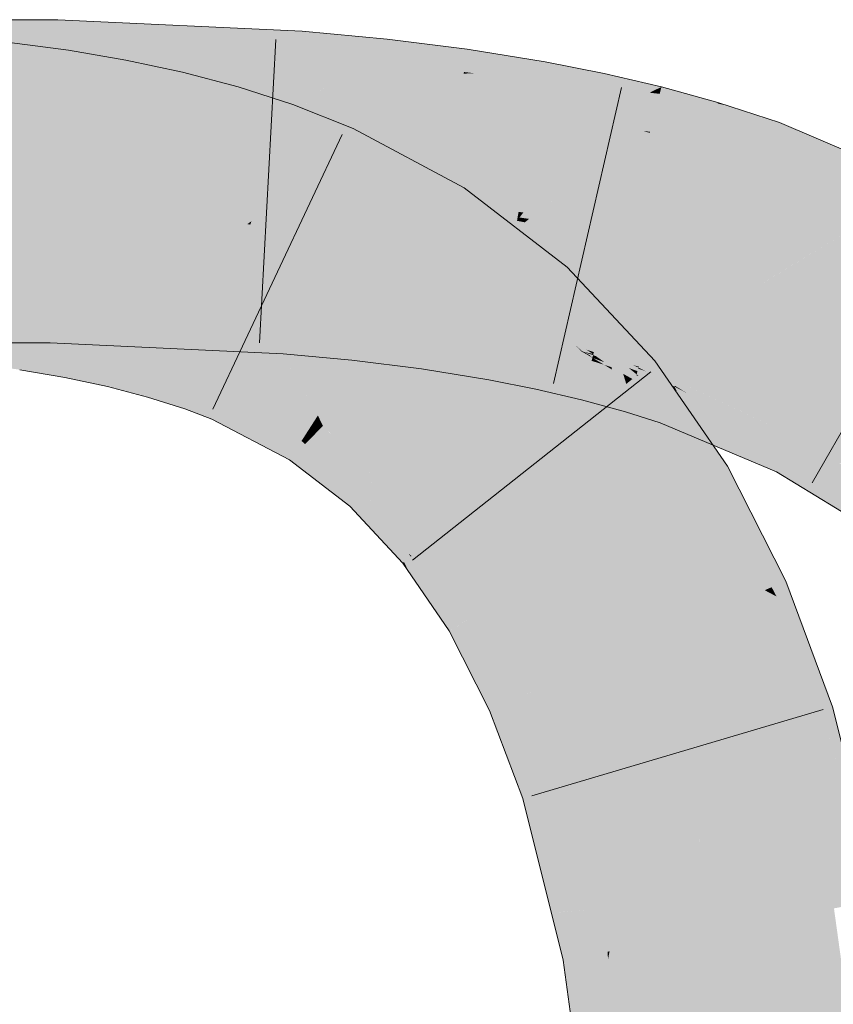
# Model space of a CAD drawing. Extents: x -620 to 300, y 62 to 1107.
# Tile 262 of 290: x 193.204 to 193.833, y 921.013 to 921.775. Entities that reach past the tile are written whole.
import ezdxf

# ---------------------------------------------------------------- set-up
doc = ezdxf.new("R2010")
doc.units = 0
doc.layers.get('0').update_dxf_attribs({"lineweight": 35})
doc.layers.add('E_Leerrohr 25-A06G9GDD8I', color=7, linetype='Continuous', lineweight=9, true_color=0xff8000)
doc.layers.add('E_Leerrohr 25-Shading', color=7, linetype='Continuous', lineweight=9, true_color=0xff8000)

# ---------------------------------------------------------------- blocks, each defined once
blk = doc.blocks.new('Shading-A06G9G198I', base_point=(260.31564, 751.15619))
at = {"layer": 'E_Leerrohr 25-Shading', "color": 43, "true_color": 0xd7ab7f}
for points in [[(193.19461, 921.77454), (193.10623, 921.73798), (193.23219, 921.73956), (193.20547, 921.73792)], [(193.19461, 921.77454), (193.23219, 921.73956), (193.233, 921.77448)], [(193.42197, 921.76575), (193.233, 921.77448), (193.25824, 921.7417), (193.23225, 921.74207)], [(193.42053, 921.74097), (193.42197, 921.76575), (193.3557, 921.74048), (193.25824, 921.7417)], [(193.42197, 921.76575), (193.42053, 921.74097), (193.48769, 921.75964), (193.44418, 921.74011)], [(193.48769, 921.75964), (193.44418, 921.74011), (193.48538, 921.73865)], [(193.54716, 921.73413), (193.54971, 921.75183), (193.48538, 921.73865), (193.48769, 921.75964)], [(193.23575, 921.71472), (193.24127, 921.75092), (193.19153, 921.7207), (193.19559, 921.75708)], [(193.2787, 921.7074), (193.28561, 921.74335), (193.23575, 921.71472), (193.24127, 921.75092)], [(193.55632, 921.73303), (193.54971, 921.75183), (193.54716, 921.73413)], [(193.55632, 921.73303), (193.60858, 921.7337), (193.54971, 921.75183), (193.61008, 921.74207)], [(193.23225, 921.74207), (193.23219, 921.73956), (193.25824, 921.7417), (193.24419, 921.73969)], [(193.32092, 921.69836), (193.32939, 921.73395), (193.2787, 921.7074), (193.28561, 921.74335)], [(193.65559, 921.73254), (193.6557, 921.73303), (193.60858, 921.7337), (193.61008, 921.74207)], [(193.20547, 921.73792), (193.23215, 921.73792), (193.23219, 921.73956)], [(193.24419, 921.73969), (193.23215, 921.73792), (193.42053, 921.74097), (193.24414, 921.73737)], [(193.23219, 921.73956), (193.23215, 921.73792), (193.24419, 921.73969)], [(193.24414, 921.73737), (193.41985, 921.72919), (193.42053, 921.74097)], [(193.25824, 921.7417), (193.24419, 921.73969), (193.3557, 921.74048)], [(193.24419, 921.73969), (193.42053, 921.74097), (193.42053, 921.74097)], [(193.42053, 921.74097), (193.41985, 921.72919), (193.44418, 921.74011)], [(193.44418, 921.74011), (193.41985, 921.72919), (193.48444, 921.72998), (193.4447, 921.72687)], [(193.44418, 921.74011), (193.48444, 921.72998), (193.48538, 921.73865)], [(193.48444, 921.72998), (193.547, 921.73297), (193.48538, 921.73865), (193.54716, 921.73413)], [(193.36227, 921.68744), (193.37253, 921.7226), (193.32092, 921.69836), (193.32939, 921.73395)], [(193.45166, 921.72742), (193.4447, 921.72687), (193.48428, 921.72864), (193.48369, 921.72321)], [(193.48444, 921.72998), (193.45166, 921.72742), (193.48428, 921.72864)], [(193.48428, 921.72864), (193.48369, 921.72321), (193.54639, 921.7287), (193.54451, 921.71558)], [(193.48444, 921.72998), (193.48428, 921.72864), (193.547, 921.73297), (193.54639, 921.7287)], [(193.54639, 921.7287), (193.54451, 921.71558), (193.60728, 921.72632), (193.60368, 921.70605)], [(193.55933, 921.73309), (193.547, 921.73297), (193.60728, 921.72632), (193.54639, 921.7287)], [(193.547, 921.73297), (193.55632, 921.73303), (193.54716, 921.73413)], [(193.60858, 921.7337), (193.55933, 921.73309), (193.60793, 921.72998)], [(193.55933, 921.73309), (193.60728, 921.72632), (193.60793, 921.72998)], [(193.60793, 921.72998), (193.60728, 921.72632), (193.65398, 921.7251), (193.65346, 921.72266)], [(193.65559, 921.73254), (193.60858, 921.7337), (193.65398, 921.7251), (193.60793, 921.72998)], [(193.7, 921.7226), (193.6557, 921.73303), (193.69316, 921.7193), (193.65398, 921.7251)], [(193.40265, 921.67444), (193.41492, 921.70898), (193.36227, 921.68744), (193.37253, 921.7226)], [(193.60728, 921.72632), (193.60368, 921.70605), (193.65346, 921.72266), (193.64795, 921.69727)], [(193.65346, 921.72266), (193.64795, 921.69727), (193.69083, 921.71814)], [(193.65398, 921.7251), (193.65346, 921.72266), (193.69316, 921.7193), (193.69083, 921.71814)], [(193.69862, 921.71722), (193.69893, 921.71844), (193.69083, 921.71814), (193.69316, 921.7193)], [(193.69893, 921.71844), (193.7, 921.7226), (193.69316, 921.7193)], [(193.74304, 921.70984), (193.7, 921.7226), (193.69893, 921.71844)], [(193.74304, 921.70984), (193.74329, 921.70984), (193.7, 921.7226), (193.74353, 921.71063)], [(193.69083, 921.71814), (193.64795, 921.69727), (193.69118, 921.68799), (193.68597, 921.68829)], [(193.69083, 921.71814), (193.69118, 921.68799), (193.69862, 921.71722)], [(193.69118, 921.68799), (193.7355, 921.68372), (193.69862, 921.71722), (193.74329, 921.70984)], [(193.69862, 921.71722), (193.74304, 921.70984), (193.69893, 921.71844)], [(193.4456, 921.65741), (193.46161, 921.69037), (193.40265, 921.67444), (193.41492, 921.70898)], [(193.7355, 921.68372), (193.75166, 921.70795), (193.74329, 921.70984)], [(193.7355, 921.68372), (193.7841, 921.67664), (193.75166, 921.70795), (193.79138, 921.69495)], [(193.75166, 921.70795), (193.74353, 921.71063), (193.74329, 921.70984)], [(193.53621, 921.62726), (193.54729, 921.64447), (193.44582, 921.65784), (193.46161, 921.69037)], [(193.89778, 921.64935), (193.79138, 921.69495), (193.7841, 921.67664)], [(193.68597, 921.68829), (193.69096, 921.68713), (193.69118, 921.68799)], [(193.69096, 921.68713), (193.73306, 921.67554), (193.69118, 921.68799), (193.7355, 921.68372)], [(193.73306, 921.67554), (193.77785, 921.66095), (193.7355, 921.68372), (193.7841, 921.67664)], [(193.77785, 921.66095), (193.89778, 921.64935), (193.7841, 921.67664)], [(193.89778, 921.64935), (193.77785, 921.66095), (193.88797, 921.61816), (193.86494, 921.62366)], [(193.4456, 921.65741), (193.5275, 921.61365), (193.44582, 921.65784), (193.53621, 921.62726)], [(193.62354, 921.57916), (193.62711, 921.58307), (193.53621, 921.62726), (193.54729, 921.64447)], [(193.5275, 921.61365), (193.60249, 921.55597), (193.53621, 921.62726), (193.62354, 921.57916)], [(193.65388, 921.55444), (193.62711, 921.58307), (193.62354, 921.57916)], [(193.60249, 921.55597), (193.65388, 921.55444), (193.62354, 921.57916)], [(193.19461, 921.5246), (193.22722, 921.5246), (193.10623, 921.56122), (193.22806, 921.56116)], [(193.22806, 921.56116), (193.22722, 921.5246), (193.40714, 921.55115), (193.38826, 921.51709)], [(193.4095, 921.55096), (193.40959, 921.55273), (193.22806, 921.56116)], [(193.40959, 921.55273), (193.4095, 921.55096), (193.44032, 921.5498), (193.43826, 921.54767)], [(193.66705, 921.51141), (193.65388, 921.55444), (193.61444, 921.54321), (193.60249, 921.55597)], [(193.69495, 921.51056), (193.65388, 921.55444), (193.685, 921.50256), (193.66705, 921.51141)], [(193.20906, 921.53998), (193.17188, 921.54498), (193.20891, 921.53894), (193.17216, 921.54449)], [(193.17216, 921.54449), (193.174, 921.54126), (193.20891, 921.53894), (193.2084, 921.53564)], [(193.38826, 921.51709), (193.40747, 921.51617), (193.40714, 921.55115), (193.4095, 921.55096)], [(193.4095, 921.55096), (193.40747, 921.51617), (193.43826, 921.54767)], [(193.43826, 921.54767), (193.40747, 921.51617), (193.46399, 921.54346), (193.46045, 921.51111)], [(193.44032, 921.5498), (193.43826, 921.54767), (193.45558, 921.54572)], [(193.43826, 921.54767), (193.46399, 921.54346), (193.45558, 921.54572)], [(193.44032, 921.5498), (193.44223, 921.54926), (193.46445, 921.54749), (193.46439, 921.54694)], [(193.44223, 921.54926), (193.46399, 921.54346), (193.46439, 921.54694)], [(193.46399, 921.54346), (193.51755, 921.5274), (193.46439, 921.54694), (193.51924, 921.53918)], [(193.51924, 921.53918), (193.51944, 921.54059), (193.46439, 921.54694), (193.46445, 921.54749)], [(193.174, 921.54126), (193.19461, 921.505), (193.2084, 921.53564), (193.20354, 921.50378)], [(193.2084, 921.53564), (193.24431, 921.5282), (193.20891, 921.53894), (193.24503, 921.53192)], [(193.24503, 921.53192), (193.24538, 921.53375), (193.20891, 921.53894), (193.20906, 921.53998)], [(193.46045, 921.51111), (193.51425, 921.50439), (193.46399, 921.54346), (193.51755, 921.5274)], [(193.51755, 921.5274), (193.56892, 921.51007), (193.51924, 921.53918), (193.57234, 921.5293)], [(193.51924, 921.53918), (193.57234, 921.5293), (193.51939, 921.54028), (193.57262, 921.53088)], [(193.57262, 921.53088), (193.57281, 921.53198), (193.51939, 921.54028), (193.51944, 921.54059)], [(193.66705, 921.51141), (193.61444, 921.54321), (193.63026, 921.52948)], [(193.63026, 921.52948), (193.61444, 921.54321), (193.62471, 921.53223), (193.62451, 921.53241)], [(193.20354, 921.50378), (193.23848, 921.4978), (193.2084, 921.53564), (193.24431, 921.5282)], [(193.24431, 921.5282), (193.27835, 921.51941), (193.24503, 921.53192), (193.27933, 921.5235)], [(193.24503, 921.53192), (193.27933, 921.5235), (193.24533, 921.53351), (193.27982, 921.52557)], [(193.27982, 921.52557), (193.28, 921.52637), (193.24533, 921.53351), (193.24538, 921.53375)], [(193.56892, 921.51007), (193.60454, 921.4967), (193.57234, 921.5293), (193.60971, 921.52063)], [(193.57234, 921.5293), (193.60971, 921.52063), (193.57262, 921.53088), (193.61014, 921.52258)], [(193.61014, 921.52258), (193.61055, 921.52448), (193.57262, 921.53088), (193.57281, 921.53198)], [(193.63976, 921.5191), (193.62451, 921.53241), (193.63422, 921.52203)], [(193.62471, 921.53223), (193.63258, 921.52533), (193.63026, 921.52948), (193.63864, 921.52228)], [(193.63026, 921.52948), (193.63864, 921.52228), (193.66705, 921.51141), (193.66838, 921.50708)], [(193.23848, 921.4978), (193.27153, 921.49078), (193.24431, 921.5282), (193.27835, 921.51941)], [(193.27846, 921.5199), (193.31049, 921.50995), (193.27933, 921.5235), (193.31155, 921.51361)], [(193.27933, 921.5235), (193.31155, 921.51361), (193.27982, 921.52557), (193.31229, 921.51611)], [(193.31229, 921.51611), (193.31276, 921.51776), (193.27982, 921.52557), (193.28, 921.52637)], [(193.51425, 921.50439), (193.56642, 921.49591), (193.51755, 921.5274), (193.56892, 921.51007)], [(193.60971, 921.52063), (193.64598, 921.51068), (193.61014, 921.52258), (193.64656, 921.51294)], [(193.61049, 921.52417), (193.61014, 921.52258), (193.62961, 921.51941)], [(193.62961, 921.51941), (193.61014, 921.52258), (193.64709, 921.51501), (193.64656, 921.51294)], [(193.61055, 921.52448), (193.61049, 921.52417), (193.63797, 921.51801), (193.62961, 921.51941)], [(193.63864, 921.52228), (193.63258, 921.52533), (193.64645, 921.5155), (193.63976, 921.5191)], [(193.63422, 921.52203), (193.63824, 921.51843), (193.63976, 921.5191), (193.64438, 921.51501)], [(193.64014, 921.51678), (193.63422, 921.52203), (193.63795, 921.51801)], [(193.66838, 921.50708), (193.63864, 921.52228), (193.66957, 921.50317), (193.64645, 921.5155)], [(193.27153, 921.49078), (193.30251, 921.4826), (193.27835, 921.51941), (193.31027, 921.50922)], [(193.27835, 921.51941), (193.31027, 921.50922), (193.27846, 921.5199), (193.31049, 921.50995)], [(193.31049, 921.50995), (193.34018, 921.49866), (193.31155, 921.51361), (193.34149, 921.50232)], [(193.31155, 921.51361), (193.34149, 921.50232), (193.31229, 921.51611), (193.34251, 921.50519)], [(193.31229, 921.51611), (193.34251, 921.50519), (193.31267, 921.51746), (193.34314, 921.50696)], [(193.34314, 921.50696), (193.34348, 921.50787), (193.31267, 921.51746), (193.31276, 921.51776)], [(193.60454, 921.4967), (193.63882, 921.48254), (193.60971, 921.52063), (193.64598, 921.51068)], [(193.63797, 921.51801), (193.62961, 921.51941), (193.64709, 921.51508), (193.64709, 921.51501)], [(193.6691, 921.48981), (193.6698, 921.49036), (193.63795, 921.51801), (193.64014, 921.51678)], [(193.63795, 921.51801), (193.66637, 921.48761), (193.6691, 921.48981)], [(193.64709, 921.51508), (193.64729, 921.51587), (193.63797, 921.51801)], [(193.64438, 921.51501), (193.63824, 921.51843), (193.64682, 921.51288), (193.64014, 921.51678)], [(193.64645, 921.5155), (193.63976, 921.5191), (193.65172, 921.51093), (193.64438, 921.51501)], [(193.64014, 921.51678), (193.6698, 921.49036), (193.64682, 921.51288), (193.67123, 921.49152)], [(193.64438, 921.51501), (193.67123, 921.49152), (193.65172, 921.51093), (193.67276, 921.49274)], [(193.66957, 921.50317), (193.64645, 921.5155), (193.67036, 921.50055), (193.65172, 921.51093)], [(193.64656, 921.51294), (193.64767, 921.51263), (193.64709, 921.51508), (193.6474, 921.51495)], [(193.6474, 921.51495), (193.64729, 921.51587), (193.64709, 921.51508)], [(193.64729, 921.51587), (193.6823, 921.50537), (193.67767, 921.50745)], [(193.64731, 921.51581), (193.6823, 921.50537), (193.64729, 921.51587)], [(193.6474, 921.51495), (193.64767, 921.51483), (193.64731, 921.51581), (193.65718, 921.51202)], [(193.64731, 921.51581), (193.65718, 921.51202), (193.6823, 921.50537), (193.68207, 921.50458)], [(193.64925, 921.51428), (193.6474, 921.51495), (193.65469, 921.51044), (193.64767, 921.51263)], [(193.64767, 921.51483), (193.68149, 921.50262), (193.65718, 921.51202), (193.6815, 921.50269)], [(193.67479, 921.50507), (193.64925, 921.51428), (193.6767, 921.50348), (193.65469, 921.51044)], [(193.30251, 921.4826), (193.33122, 921.47339), (193.31027, 921.50922), (193.33983, 921.49762)], [(193.31027, 921.50922), (193.33983, 921.49762), (193.31049, 921.50995), (193.34018, 921.49866)], [(193.34251, 921.50519), (193.3665, 921.49481), (193.34314, 921.50696), (193.36749, 921.49683)], [(193.36749, 921.49683), (193.36829, 921.49847), (193.34314, 921.50696), (193.34348, 921.50787)], [(193.56642, 921.49591), (193.6028, 921.48871), (193.56892, 921.51007), (193.60454, 921.4967)], [(193.63882, 921.48254), (193.65196, 921.47656), (193.64598, 921.51068), (193.64798, 921.51001)], [(193.64598, 921.51068), (193.64798, 921.51001), (193.64656, 921.51294), (193.64767, 921.51263)], [(193.65469, 921.51044), (193.64767, 921.51263), (193.65596, 921.50952)], [(193.66127, 921.50574), (193.65596, 921.50952), (193.64771, 921.51233), (193.64767, 921.51263)], [(193.64771, 921.51233), (193.64798, 921.51001), (193.65567, 921.50757)], [(193.66127, 921.50574), (193.64771, 921.51233), (193.65567, 921.50757)], [(193.67207, 921.47107), (193.64798, 921.51001), (193.65196, 921.47656)], [(193.67207, 921.47107), (193.66187, 921.50378), (193.64798, 921.51001), (193.65565, 921.50757)], [(193.65172, 921.51093), (193.67276, 921.49274), (193.67036, 921.50055)], [(193.67671, 921.50348), (193.65469, 921.51044), (193.68076, 921.50018), (193.65596, 921.50952)], [(193.66187, 921.50378), (193.66127, 921.50574), (193.65565, 921.50757)], [(193.68076, 921.50018), (193.65596, 921.50952), (193.68054, 921.49945), (193.66127, 921.50574)], [(193.65718, 921.51202), (193.6815, 921.50269), (193.68207, 921.50458)], [(193.685, 921.50256), (193.66705, 921.51141), (193.68196, 921.50012), (193.66838, 921.50708)], [(193.68196, 921.50012), (193.66838, 921.50708), (193.67928, 921.49799), (193.66957, 921.50317)], [(193.6823, 921.50537), (193.68254, 921.5061), (193.67767, 921.50745)], [(193.6823, 921.50537), (193.71249, 921.4967), (193.68254, 921.5061)], [(193.71091, 921.4873), (193.69495, 921.51056), (193.685, 921.50256)], [(193.33983, 921.49762), (193.36273, 921.48706), (193.34018, 921.49866), (193.36328, 921.48816)], [(193.34018, 921.49866), (193.36328, 921.48816), (193.34149, 921.50232), (193.36501, 921.4917)], [(193.34149, 921.50232), (193.36501, 921.4917), (193.34251, 921.50519), (193.3665, 921.49481)], [(193.36749, 921.49683), (193.42885, 921.46002), (193.36816, 921.49823), (193.43045, 921.46252)], [(193.43045, 921.46252), (193.43199, 921.4649), (193.36816, 921.49823), (193.36829, 921.49847)], [(193.67587, 921.4953), (193.66127, 921.50574), (193.66187, 921.50378)], [(193.68054, 921.49945), (193.66127, 921.50574), (193.67871, 921.49329)], [(193.67871, 921.49329), (193.67587, 921.4953), (193.67207, 921.47107), (193.66187, 921.50378)], [(193.67928, 921.49799), (193.66957, 921.50317), (193.67752, 921.49658), (193.67036, 921.50055)], [(193.67036, 921.50055), (193.67276, 921.49274), (193.67752, 921.49658)], [(193.6767, 921.50348), (193.6813, 921.50201), (193.67479, 921.50507), (193.68149, 921.50262)], [(193.68076, 921.50018), (193.6813, 921.50201), (193.67671, 921.50348)], [(193.68813, 921.48633), (193.68243, 921.49872), (193.67871, 921.49329), (193.68054, 921.49945)], [(193.68196, 921.50012), (193.67928, 921.49799), (193.7166, 921.479), (193.72232, 921.4707)], [(193.68076, 921.50018), (193.68054, 921.49945), (193.68184, 921.49927)], [(193.68184, 921.49927), (193.68054, 921.49945), (193.68219, 921.49896)], [(193.68054, 921.49945), (193.68245, 921.49872), (193.68219, 921.49896)], [(193.6813, 921.50201), (193.68076, 921.50018), (193.69385, 921.4975), (193.68184, 921.49927)], [(193.69385, 921.4975), (193.6815, 921.50269), (193.6813, 921.50201)], [(193.69385, 921.4975), (193.68207, 921.50458), (193.6815, 921.50269)], [(193.69385, 921.4975), (193.68184, 921.49927), (193.70779, 921.49133), (193.68219, 921.49896)], [(193.7166, 921.479), (193.71091, 921.4873), (193.68196, 921.50012), (193.685, 921.50256)], [(193.6882, 921.50244), (193.6823, 921.50537), (193.68207, 921.50458)], [(193.69385, 921.4975), (193.70944, 921.49182), (193.68207, 921.50458), (193.6882, 921.50244)], [(193.68245, 921.49872), (193.70779, 921.49133), (193.68219, 921.49896)], [(193.6823, 921.50537), (193.68234, 921.50531), (193.71249, 921.4967), (193.71193, 921.49524)], [(193.68234, 921.50531), (193.71037, 921.49133), (193.71193, 921.49524)], [(193.70554, 921.47919), (193.68243, 921.49872), (193.70378, 921.47473), (193.68813, 921.48633)], [(193.70932, 921.48871), (193.68243, 921.49872), (193.70554, 921.47919)], [(193.68245, 921.49872), (193.70932, 921.48871), (193.70779, 921.49133), (193.70967, 921.48956)], [(193.33122, 921.47339), (193.35226, 921.46552), (193.33983, 921.49762), (193.36273, 921.48706)], [(193.36328, 921.48816), (193.42255, 921.4502), (193.36501, 921.4917), (193.42474, 921.45361)], [(193.36501, 921.4917), (193.42474, 921.45361), (193.3665, 921.49481), (193.42709, 921.45728)], [(193.3665, 921.49481), (193.42709, 921.45728), (193.36749, 921.49683), (193.42885, 921.46002)], [(193.6028, 921.48871), (193.63826, 921.48035), (193.60454, 921.4967), (193.63882, 921.48254)], [(193.68748, 921.47302), (193.67123, 921.49152), (193.6808, 921.47766), (193.6698, 921.49036)], [(193.69466, 921.46802), (193.67276, 921.49274), (193.68748, 921.47302), (193.67123, 921.49152)], [(193.69896, 921.46265), (193.68813, 921.48633), (193.67207, 921.47107), (193.67871, 921.49329)], [(193.67928, 921.49799), (193.67276, 921.49274), (193.72232, 921.4707), (193.75098, 921.42902)], [(193.75098, 921.42902), (193.67276, 921.49274), (193.69466, 921.46802)], [(193.69385, 921.4975), (193.70779, 921.49133), (193.70724, 921.49182)], [(193.7101, 921.49066), (193.71037, 921.49133), (193.69385, 921.4975), (193.70944, 921.49182)], [(193.70779, 921.49133), (193.7101, 921.49066), (193.70724, 921.49182)], [(193.70967, 921.48956), (193.7101, 921.49066), (193.70779, 921.49133)], [(193.71156, 921.48755), (193.7101, 921.49066), (193.70967, 921.48956)], [(193.71956, 921.48572), (193.71037, 921.49133), (193.7101, 921.49066)], [(193.71156, 921.48755), (193.74065, 921.47278), (193.7101, 921.49066), (193.71956, 921.48572)], [(193.71037, 921.49133), (193.7961, 921.43866), (193.71193, 921.49524), (193.80298, 921.45209)], [(193.71242, 921.49646), (193.71193, 921.49524), (193.74161, 921.48315), (193.76015, 921.47241)], [(193.71249, 921.4967), (193.71242, 921.49646), (193.73383, 921.48767), (193.74161, 921.48315)], [(193.35226, 921.46552), (193.4122, 921.43408), (193.36273, 921.48706), (193.42157, 921.44867)], [(193.36273, 921.48706), (193.42157, 921.44867), (193.36328, 921.48816), (193.42255, 921.4502)], [(193.6691, 921.48981), (193.66637, 921.48761), (193.67751, 921.47992)], [(193.67751, 921.47992), (193.66637, 921.48761), (193.71365, 921.43732), (193.72743, 921.41504)], [(193.72743, 921.41504), (193.66637, 921.48761), (193.6761, 921.47345)], [(193.6808, 921.47766), (193.6698, 921.49036), (193.67751, 921.47992), (193.6691, 921.48981)], [(193.68813, 921.48633), (193.69896, 921.46265), (193.70378, 921.47473)], [(193.76013, 921.43683), (193.71188, 921.48724), (193.70554, 921.47919), (193.70932, 921.48871)], [(193.70932, 921.48871), (193.71156, 921.48755), (193.70967, 921.48956)], [(193.71156, 921.48755), (193.70932, 921.48871), (193.71188, 921.48724)], [(193.74065, 921.47278), (193.71156, 921.48755), (193.7961, 921.43866), (193.71188, 921.48724)], [(193.7961, 921.43866), (193.71188, 921.48724), (193.78891, 921.42462), (193.76013, 921.43683)], [(193.73383, 921.48767), (193.74161, 921.48315), (193.80559, 921.45721), (193.80423, 921.45459)], [(193.74161, 921.48315), (193.76015, 921.47241), (193.80423, 921.45459), (193.80298, 921.45209)], [(193.63826, 921.48035), (193.65196, 921.47656), (193.63882, 921.48254)], [(193.6808, 921.47766), (193.67751, 921.47992), (193.70874, 921.44525), (193.71365, 921.43732)], [(193.70874, 921.44525), (193.70142, 921.45709), (193.6808, 921.47766), (193.68748, 921.47302)], [(193.74341, 921.44385), (193.70554, 921.47919), (193.73967, 921.44543), (193.70378, 921.47473)], [(193.76013, 921.43683), (193.70554, 921.47919), (193.74341, 921.44385)], [(193.6761, 921.47345), (193.71947, 921.41034), (193.72743, 921.41504)], [(193.70142, 921.45709), (193.69466, 921.46802), (193.68748, 921.47302)], [(193.75098, 921.42902), (193.69466, 921.46802), (193.73671, 921.42053)], [(193.73671, 921.42053), (193.69466, 921.46802), (193.73457, 921.41931), (193.70142, 921.45709)], [(193.70378, 921.47473), (193.69896, 921.46265), (193.73967, 921.44543)], [(193.43361, 921.45569), (193.43811, 921.46021), (193.42885, 921.46002), (193.43199, 921.4649)], [(193.47594, 921.41675), (193.47879, 921.41986), (193.43361, 921.45569), (193.43811, 921.46021)], [(193.43811, 921.46021), (193.44022, 921.45813), (193.4836, 921.42517), (193.48207, 921.42346)], [(193.42543, 921.44745), (193.42824, 921.45026), (193.42255, 921.4502), (193.42474, 921.45361)], [(193.42474, 921.45361), (193.42824, 921.45026), (193.42709, 921.45728), (193.43129, 921.45331)], [(193.42709, 921.45728), (193.43129, 921.45331), (193.42885, 921.46002), (193.43361, 921.45569)], [(193.42824, 921.45026), (193.46986, 921.41003), (193.43129, 921.45331), (193.47324, 921.41376)], [(193.43129, 921.45331), (193.47324, 921.41376), (193.43361, 921.45569), (193.47594, 921.41675)], [(193.44022, 921.45813), (193.47879, 921.41986), (193.48207, 921.42346)], [(193.73457, 921.41931), (193.70142, 921.45709), (193.73232, 921.41797), (193.70874, 921.44525)], [(193.80423, 921.45459), (193.80298, 921.45209), (193.83774, 921.43152), (193.83023, 921.4328)], [(193.83774, 921.43152), (193.84784, 921.42975), (193.80423, 921.45459), (193.80559, 921.45721)], [(193.84784, 921.42975), (193.85184, 921.42908), (193.80559, 921.45721)], [(193.42157, 921.44867), (193.4122, 921.43408), (193.42415, 921.44617)], [(193.42415, 921.44617), (193.4122, 921.43408), (193.46562, 921.4054), (193.45897, 921.39807)], [(193.42255, 921.4502), (193.42157, 921.44867), (193.42543, 921.44745), (193.42415, 921.44617)], [(193.42543, 921.44745), (193.42415, 921.44617), (193.4671, 921.40698), (193.46562, 921.4054)], [(193.4671, 921.40698), (193.46986, 921.41003), (193.42543, 921.44745), (193.42824, 921.45026)], [(193.73232, 921.41797), (193.70874, 921.44525), (193.73083, 921.41711), (193.71365, 921.43732)], [(193.80298, 921.45209), (193.7961, 921.43866), (193.83023, 921.4328)], [(193.71365, 921.43732), (193.72743, 921.41504), (193.73083, 921.41711)], [(193.78891, 921.42462), (193.86295, 921.37958), (193.7961, 921.43866), (193.86499, 921.38245)], [(193.83023, 921.4328), (193.7961, 921.43866), (193.87717, 921.39954), (193.86499, 921.38245)], [(193.83774, 921.43152), (193.83023, 921.4328), (193.87947, 921.40277), (193.87717, 921.39954)], [(193.47879, 921.41986), (193.5175, 921.36835), (193.48207, 921.42346), (193.52327, 921.37292)], [(193.48207, 921.42346), (193.52327, 921.37292), (193.4836, 921.42517), (193.5267, 921.37567)], [(193.5267, 921.37567), (193.52843, 921.37708), (193.4836, 921.42517)], [(193.79332, 921.33899), (193.7961, 921.34021), (193.73671, 921.42053), (193.75098, 921.42902)], [(193.47879, 921.41986), (193.47324, 921.41376), (193.48747, 921.40833), (193.47931, 921.40533)], [(193.71947, 921.41034), (193.76256, 921.32556), (193.72743, 921.41504), (193.77986, 921.33313)], [(193.73083, 921.41711), (193.72743, 921.41504), (193.78522, 921.33545), (193.77986, 921.33313)], [(193.78751, 921.33643), (193.73232, 921.41797), (193.78522, 921.33545), (193.73083, 921.41711)], [(193.79057, 921.33777), (193.73457, 921.41931), (193.78751, 921.33643), (193.73232, 921.41797)], [(193.73671, 921.42053), (193.73457, 921.41931), (193.79332, 921.33899), (193.79057, 921.33777)], [(193.4671, 921.40698), (193.46562, 921.4054), (193.50276, 921.35651), (193.50084, 921.35498)], [(193.50276, 921.35651), (193.50598, 921.35913), (193.4671, 921.40698), (193.46986, 921.41003)], [(193.47324, 921.41376), (193.46986, 921.41003), (193.47931, 921.40533), (193.47446, 921.40356)], [(193.48747, 921.40833), (193.47446, 921.40356), (193.50661, 921.35962), (193.50433, 921.36145)], [(193.48747, 921.40833), (193.50661, 921.35962), (193.5175, 921.36835)], [(193.46562, 921.4054), (193.45897, 921.39807), (193.50084, 921.35498), (193.49986, 921.35419)], [(193.5267, 921.37567), (193.56168, 921.31702), (193.52843, 921.37708), (193.56549, 921.31921)], [(193.56549, 921.31921), (193.56732, 921.32031), (193.52843, 921.37708)], [(193.5175, 921.36835), (193.55023, 921.31018), (193.52327, 921.37292), (193.55617, 921.31372)], [(193.52327, 921.37292), (193.55617, 921.31372), (193.5267, 921.37567), (193.56168, 921.31702)], [(193.50433, 921.36145), (193.50598, 921.35913), (193.50661, 921.35962)], [(193.52592, 921.33765), (193.5175, 921.36835), (193.50661, 921.35962)], [(193.55023, 921.31018), (193.5175, 921.36835), (193.55016, 921.31018), (193.52592, 921.33765)], [(193.50084, 921.35498), (193.49986, 921.35419), (193.50432, 921.34772)], [(193.50276, 921.35651), (193.50084, 921.35498), (193.51349, 921.33429), (193.50432, 921.34772)], [(193.51349, 921.33429), (193.52881, 921.31189), (193.50276, 921.35651), (193.50598, 921.35913)], [(193.50598, 921.35913), (193.52592, 921.33765), (193.50661, 921.35962)], [(193.50598, 921.35913), (193.52881, 921.31189), (193.52592, 921.33765), (193.53581, 921.3017)], [(193.79332, 921.33899), (193.79057, 921.33777), (193.80333, 921.3208), (193.79843, 921.32336)], [(193.80333, 921.3208), (193.7961, 921.34021), (193.79332, 921.33899)], [(193.52592, 921.33765), (193.53581, 921.3017), (193.55016, 921.31018)], [(193.76256, 921.32556), (193.79729, 921.23236), (193.77986, 921.33313), (193.82323, 921.24005)], [(193.78522, 921.33545), (193.77986, 921.33313), (193.78897, 921.32831)], [(193.8324, 921.2428), (193.77986, 921.33313), (193.82323, 921.24005)], [(193.77986, 921.33313), (193.8324, 921.2428), (193.78897, 921.32831), (193.82536, 921.25946)], [(193.79301, 921.32623), (193.78751, 921.33643), (193.78897, 921.32831), (193.78522, 921.33545)], [(193.79843, 921.32336), (193.79057, 921.33777), (193.79301, 921.32623), (193.78751, 921.33643)], [(193.82536, 921.25946), (193.81259, 921.28979), (193.78897, 921.32831), (193.79301, 921.32623)], [(193.81259, 921.28979), (193.79843, 921.32336), (193.79301, 921.32623)], [(193.80333, 921.3208), (193.79843, 921.32336), (193.81087, 921.30054)], [(193.81087, 921.30054), (193.79843, 921.32336), (193.82008, 921.27582), (193.81259, 921.28979)], [(193.55617, 921.31372), (193.58116, 921.24615), (193.56168, 921.31702), (193.58878, 921.24951)], [(193.56168, 921.31702), (193.58878, 921.24951), (193.56549, 921.31921), (193.5948, 921.25214)], [(193.56549, 921.31921), (193.5948, 921.25214), (193.56732, 921.32031), (193.59875, 921.25391)], [(193.59875, 921.25391), (193.6006, 921.2547), (193.56732, 921.32031)], [(193.53581, 921.3017), (193.56706, 921.23999), (193.55023, 921.31018), (193.5778, 921.24469)], [(193.55023, 921.31018), (193.5778, 921.24469), (193.55617, 921.31372), (193.58116, 921.24615)], [(193.82008, 921.27582), (193.81259, 921.28979), (193.82812, 921.25421), (193.82536, 921.25946)], [(193.59839, 921.23975), (193.6006, 921.2547), (193.5948, 921.25214)], [(193.62778, 921.18225), (193.6006, 921.2547), (193.61598, 921.17877), (193.59839, 921.23975)], [(193.82536, 921.25946), (193.8324, 921.2428), (193.82812, 921.25421)], [(193.58116, 921.24615), (193.59225, 921.19861), (193.58878, 921.24951), (193.59579, 921.22241)], [(193.58878, 921.24951), (193.59579, 921.22241), (193.5948, 921.25214), (193.59839, 921.23975)], [(193.56706, 921.23999), (193.59267, 921.17188), (193.5778, 921.24469), (193.59998, 921.17401)], [(193.5778, 921.24469), (193.59225, 921.19861), (193.58116, 921.24615)], [(193.59839, 921.23975), (193.59579, 921.22241), (193.61598, 921.17877), (193.60773, 921.17633)], [(193.82323, 921.24005), (193.79729, 921.23236), (193.83437, 921.0871), (193.82979, 921.10156)], [(193.82323, 921.24005), (193.85406, 921.14105), (193.8324, 921.2428), (193.86374, 921.11652)], [(193.82323, 921.24005), (193.83437, 921.0871), (193.8688, 921.09369)], [(193.59579, 921.22241), (193.59225, 921.19861), (193.60773, 921.17633), (193.59998, 921.17401)], [(193.65161, 921.08655), (193.62778, 921.18225), (193.61046, 921.15387), (193.60773, 921.17633)], [(193.59998, 921.17401), (193.59267, 921.17188), (193.61876, 921.08374), (193.61472, 921.08344)], [(193.60773, 921.17633), (193.59998, 921.17401), (193.61046, 921.15387)], [(193.61876, 921.08374), (193.61902, 921.0838), (193.59998, 921.17401), (193.61046, 921.15387)], [(193.61902, 921.0838), (193.64571, 921.08606), (193.61046, 921.15387)], [(193.65161, 921.08655), (193.61046, 921.15387), (193.64571, 921.08606)], [(193.82979, 921.10156), (193.83344, 921.08691), (193.83437, 921.0871)], [(193.61472, 921.08344), (193.62384, 921.04675), (193.61876, 921.08374), (193.62637, 921.04724)], [(193.65833, 921.05334), (193.65729, 921.06378), (193.61876, 921.08374), (193.64571, 921.08606)], [(193.65833, 921.05334), (193.61876, 921.08374), (193.62637, 921.04724)], [(193.64571, 921.08606), (193.65729, 921.06378), (193.65161, 921.08655)], [(193.65729, 921.06378), (193.65833, 921.05334), (193.65938, 921.05359)], [(193.65938, 921.05359), (193.65981, 921.05365), (193.65729, 921.06378)], [(193.65833, 921.05334), (193.62637, 921.04724), (193.65862, 921.0473), (193.6387, 920.94116)], [(193.65938, 921.05359), (193.65833, 921.05334), (193.65953, 921.05219), (193.65862, 921.0473)], [(193.67516, 920.91376), (193.65953, 921.05219), (193.6649, 920.91309), (193.65862, 921.0473)], [(193.65953, 921.05219), (193.65981, 921.05365), (193.65938, 921.05359)], [(193.65981, 921.05365), (193.65953, 921.05219), (193.67636, 920.91382), (193.67516, 920.91376)], [(193.6794, 920.914), (193.65981, 921.05365), (193.67636, 920.91382)], [(193.62384, 921.04675), (193.6387, 920.94116), (193.62637, 921.04724)], [(193.65862, 921.0473), (193.6387, 920.94116), (193.6649, 920.91309), (193.64287, 920.91168)]]:
    blk.add_solid(points, dxfattribs=at)
at = {"layer": 'E_Leerrohr 25-Shading', "color": 31, "true_color": 0xfabd7f}
for points in [[(193.20547, 921.73792), (193.13554, 921.73798), (193.19165, 921.64954), (193.12624, 921.6496)], [(193.19165, 921.64954), (193.2301, 921.64954), (193.20547, 921.73792), (193.23215, 921.73792)], [(193.23064, 921.67218), (193.2301, 921.64954), (193.24414, 921.73737), (193.41985, 921.72919)], [(193.23215, 921.73792), (193.23064, 921.67218), (193.24414, 921.73737)], [(193.41985, 921.72919), (193.2301, 921.64954), (193.41835, 921.70349), (193.35722, 921.64655)], [(193.4447, 921.72687), (193.41472, 921.64093), (193.48369, 921.72321), (193.47423, 921.63678)], [(193.41664, 921.67395), (193.41472, 921.64093), (193.44066, 921.72327), (193.4447, 921.72687)], [(193.4447, 921.72687), (193.41985, 921.72919), (193.41835, 921.70349)], [(193.22409, 921.63837), (193.23575, 921.71472), (193.18263, 921.64117), (193.19153, 921.7207)], [(193.41835, 921.70349), (193.41664, 921.67395), (193.44066, 921.72327)], [(193.5325, 921.63177), (193.54451, 921.71558), (193.47423, 921.63678), (193.48369, 921.72321)], [(193.2648, 921.63489), (193.2787, 921.7074), (193.22409, 921.63837), (193.23575, 921.71472)], [(193.58946, 921.62585), (193.60368, 921.70605), (193.5325, 921.63177), (193.54451, 921.71558)], [(193.30482, 921.63068), (193.32092, 921.69836), (193.2648, 921.63489), (193.2787, 921.7074)], [(193.60368, 921.70605), (193.58946, 921.62585), (193.64795, 921.69727), (193.59314, 921.62543)], [(193.34422, 921.62555), (193.36227, 921.68744), (193.30482, 921.63068), (193.32092, 921.69836)], [(193.41835, 921.70349), (193.35423, 921.64374), (193.41664, 921.67395), (193.40181, 921.64154)], [(193.64795, 921.69727), (193.59314, 921.62543), (193.6382, 921.65222), (193.60251, 921.62427)], [(193.68597, 921.68829), (193.64795, 921.69727), (193.6382, 921.65222)], [(193.36227, 921.68744), (193.34422, 921.62555), (193.40265, 921.67444), (193.35657, 921.6236)], [(193.62924, 921.61084), (193.66913, 921.6015), (193.68597, 921.68829), (193.69096, 921.68713)], [(193.62924, 921.61084), (193.68597, 921.68829), (193.6382, 921.65222)], [(193.70842, 921.5929), (193.73306, 921.67554), (193.6693, 921.60217), (193.69096, 921.68713)], [(193.40265, 921.67444), (193.35657, 921.6236), (193.3831, 921.61945)], [(193.44301, 921.65845), (193.40265, 921.67444), (193.38284, 921.61871)], [(193.40181, 921.64154), (193.41472, 921.64093), (193.41664, 921.67395)], [(193.74683, 921.58295), (193.77785, 921.66095), (193.70842, 921.5929), (193.73306, 921.67554)], [(193.38284, 921.61871), (193.3819, 921.61603), (193.44301, 921.65845), (193.39581, 921.61304)], [(193.44301, 921.65845), (193.39581, 921.61304), (193.4456, 921.65741), (193.42137, 921.6076)], [(193.77785, 921.66095), (193.74683, 921.58295), (193.86494, 921.62366), (193.78108, 921.57239)], [(193.50829, 921.58374), (193.5275, 921.61365), (193.42137, 921.6076), (193.4456, 921.65741)], [(193.59425, 921.6178), (193.62924, 921.61084), (193.6382, 921.65222)], [(193.10623, 921.56122), (193.22806, 921.56116), (193.06961, 921.6496), (193.2301, 921.64954)], [(193.22997, 921.64355), (193.22806, 921.56116), (193.32706, 921.62598)], [(193.2301, 921.64954), (193.22997, 921.64355), (193.35423, 921.64374), (193.32706, 921.62598)], [(193.2301, 921.64954), (193.35423, 921.64374), (193.35722, 921.64655)], [(193.35423, 921.64374), (193.32706, 921.62598), (193.37967, 921.61646)], [(193.41133, 921.58246), (193.41472, 921.64093), (193.35423, 921.64374)], [(193.1817, 921.63281), (193.2224, 921.62738), (193.18263, 921.64117), (193.22409, 921.63837)], [(193.2224, 921.62738), (193.26204, 921.62054), (193.22409, 921.63837), (193.2648, 921.63489)], [(193.44032, 921.5498), (193.41472, 921.64093), (193.41133, 921.58246)], [(193.45737, 921.63794), (193.41472, 921.64093), (193.4568, 921.63696)], [(193.41472, 921.64093), (193.47319, 921.62732), (193.4568, 921.63696)], [(193.41472, 921.64093), (193.44032, 921.5498), (193.47319, 921.62732), (193.46445, 921.54749)], [(193.47423, 921.63678), (193.45737, 921.63794), (193.47408, 921.63538), (193.4568, 921.63696)], [(193.47319, 921.62732), (193.47408, 921.63538), (193.4568, 921.63696)], [(193.52716, 921.59448), (193.53198, 921.62811), (193.47319, 921.62732), (193.47408, 921.63538)], [(193.47408, 921.63538), (193.53198, 921.62811), (193.47423, 921.63678), (193.5325, 921.63177)], [(193.20906, 921.53998), (193.2224, 921.62738), (193.17188, 921.54498), (193.1817, 921.63281)], [(193.26465, 921.63409), (193.26204, 921.62054), (193.30441, 921.62897), (193.30046, 921.61237)], [(193.2648, 921.63489), (193.26465, 921.63409), (193.30482, 921.63068), (193.30441, 921.62897)], [(193.30046, 921.61237), (193.33752, 921.6026), (193.30482, 921.63068), (193.34422, 921.62555)], [(193.57816, 921.56213), (193.58824, 921.61902), (193.52716, 921.59448), (193.53198, 921.62811)], [(193.5321, 921.62897), (193.53198, 921.62811), (193.58873, 921.62177), (193.58824, 921.61902)], [(193.5325, 921.63177), (193.5321, 921.62897), (193.58946, 921.62585), (193.58873, 921.62177)], [(193.24538, 921.53375), (193.26204, 921.62054), (193.20906, 921.53998), (193.2224, 921.62738)], [(193.32706, 921.62598), (193.22806, 921.56116), (193.41133, 921.58246), (193.40959, 921.55273)], [(193.28, 921.52637), (193.30046, 921.61237), (193.24538, 921.53375), (193.26204, 921.62054)], [(193.32706, 921.62598), (193.41133, 921.58246), (193.37967, 921.61646)], [(193.34422, 921.62555), (193.33752, 921.6026), (193.35657, 921.6236)], [(193.35657, 921.6236), (193.33752, 921.6026), (193.38284, 921.61871), (193.3531, 921.5976)], [(193.35657, 921.6236), (193.38284, 921.61871), (193.3831, 921.61945)], [(193.46445, 921.54749), (193.51944, 921.54059), (193.47319, 921.62732), (193.52716, 921.59448)], [(193.58873, 921.62177), (193.58824, 921.61902), (193.59018, 921.62152)], [(193.59018, 921.62152), (193.58824, 921.61902), (193.59764, 921.62048), (193.59425, 921.6178)], [(193.59314, 921.62543), (193.58946, 921.62585), (193.59018, 921.62152), (193.58873, 921.62177)], [(193.60251, 921.62427), (193.59314, 921.62543), (193.59764, 921.62048), (193.59018, 921.62152)], [(193.77255, 921.56714), (193.84587, 921.53589), (193.86494, 921.62366), (193.88615, 921.61456)], [(193.37967, 921.61646), (193.3531, 921.5976), (193.3819, 921.61603), (193.37306, 921.59119)], [(193.3819, 921.61603), (193.37306, 921.59119), (193.39581, 921.61304)], [(193.39581, 921.61304), (193.37306, 921.59119), (193.42137, 921.6076), (193.40694, 921.57794)], [(193.38284, 921.61871), (193.37967, 921.61646), (193.3819, 921.61603)], [(193.59785, 921.55084), (193.60249, 921.55597), (193.50829, 921.58374), (193.5275, 921.61365)], [(193.58824, 921.61902), (193.57816, 921.56213), (193.59425, 921.6178), (193.58003, 921.56085)], [(193.59425, 921.6178), (193.58003, 921.56085), (193.62285, 921.5813), (193.61363, 921.5387)], [(193.62285, 921.5813), (193.62924, 921.61084), (193.59425, 921.6178)], [(193.31276, 921.51776), (193.33752, 921.6026), (193.28, 921.52637), (193.30046, 921.61237)], [(193.42128, 921.60742), (193.40694, 921.57794), (193.50696, 921.58167), (193.47974, 921.53931)], [(193.42137, 921.6076), (193.42128, 921.60742), (193.50829, 921.58374), (193.50696, 921.58167)], [(193.65361, 921.54059), (193.66913, 921.6015), (193.62285, 921.5813), (193.62924, 921.61084)], [(193.33923, 921.60205), (193.33752, 921.6026), (193.32991, 921.5517), (193.32416, 921.55682)], [(193.33923, 921.60205), (193.32991, 921.5517), (193.34894, 921.58936)], [(193.34894, 921.58936), (193.3531, 921.5976), (193.33923, 921.60205)], [(193.3531, 921.5976), (193.34894, 921.58936), (193.36794, 921.57672), (193.36497, 921.56842)], [(193.36794, 921.57672), (193.37306, 921.59119), (193.3531, 921.5976)], [(193.67354, 921.55304), (193.66913, 921.6015), (193.66025, 921.56665)], [(193.66913, 921.6015), (193.70779, 921.59082), (193.6693, 921.60217), (193.70842, 921.5929)], [(193.66913, 921.6015), (193.67354, 921.55304), (193.70779, 921.59082), (193.69113, 921.53497)], [(193.39015, 921.5434), (193.40694, 921.57794), (193.36794, 921.57672), (193.37306, 921.59119)], [(193.52716, 921.59448), (193.52512, 921.58026), (193.57816, 921.56213), (193.57651, 921.55286)], [(193.71683, 921.50757), (193.74518, 921.5788), (193.69113, 921.53497), (193.70779, 921.59082)], [(193.70779, 921.59082), (193.74518, 921.5788), (193.70842, 921.5929), (193.74683, 921.58295)], [(193.36497, 921.56842), (193.34894, 921.58936), (193.35207, 921.53204), (193.32991, 921.5517)], [(193.40959, 921.55273), (193.44032, 921.5498), (193.41133, 921.58246)], [(193.50829, 921.58374), (193.50696, 921.58167), (193.59785, 921.55084), (193.5945, 921.54718)], [(193.78108, 921.57239), (193.74683, 921.58295), (193.77567, 921.56903), (193.74548, 921.57959)], [(193.36794, 921.57672), (193.36497, 921.56842), (193.39015, 921.5434), (193.38797, 921.53894)], [(193.4342, 921.46838), (193.47974, 921.53931), (193.39015, 921.5434), (193.40694, 921.57794)], [(193.50681, 921.58142), (193.47974, 921.53931), (193.59209, 921.54449), (193.54305, 921.49054)], [(193.5945, 921.54718), (193.50696, 921.58167), (193.59209, 921.54449), (193.50681, 921.58142)], [(193.52512, 921.58026), (193.51944, 921.54059), (193.57651, 921.55286), (193.57281, 921.53198)], [(193.64658, 921.51776), (193.62285, 921.5813), (193.64201, 921.51929), (193.61363, 921.5387)], [(193.65361, 921.54059), (193.62285, 921.5813), (193.64769, 921.5174), (193.64658, 921.51776)], [(193.74518, 921.5788), (193.71683, 921.50757), (193.77255, 921.56714), (193.7193, 921.50464)], [(193.74548, 921.57959), (193.74518, 921.5788), (193.77567, 921.56903), (193.77255, 921.56714)], [(193.38797, 921.53894), (193.36497, 921.56842), (193.37495, 921.51215), (193.35207, 921.53204)], [(193.77255, 921.56714), (193.7193, 921.50464), (193.80559, 921.45721), (193.73383, 921.48767)], [(193.77255, 921.56714), (193.80559, 921.45721), (193.82129, 921.48785)], [(193.82129, 921.48785), (193.84587, 921.53589), (193.77255, 921.56714)], [(193.58003, 921.56085), (193.57816, 921.56213), (193.57784, 921.55206), (193.57651, 921.55286)], [(193.61363, 921.5387), (193.58003, 921.56085), (193.61237, 921.5329), (193.57784, 921.55206)], [(193.65361, 921.54059), (193.67767, 921.50745), (193.66025, 921.56665), (193.67354, 921.55304)], [(193.32416, 921.55682), (193.31276, 921.51776), (193.32991, 921.5517)], [(193.32991, 921.5517), (193.31276, 921.51776), (193.35207, 921.53204), (193.34348, 921.50787)], [(193.57651, 921.55286), (193.57281, 921.53198), (193.57784, 921.55206)], [(193.57784, 921.55206), (193.57281, 921.53198), (193.61237, 921.5329), (193.61055, 921.52448)], [(193.60249, 921.55597), (193.59785, 921.55084), (193.61444, 921.54321)], [(193.67354, 921.55304), (193.67767, 921.50745), (193.69113, 921.53497), (193.68254, 921.5061)], [(193.5945, 921.54718), (193.54305, 921.49054), (193.62451, 921.53241), (193.66637, 921.48761)], [(193.61444, 921.54321), (193.59785, 921.55084), (193.62451, 921.53241), (193.5945, 921.54718)], [(193.4342, 921.46838), (193.38797, 921.53894), (193.43199, 921.4649), (193.37495, 921.51215)], [(193.39015, 921.5434), (193.38797, 921.53894), (193.4052, 921.51776)], [(193.38797, 921.53894), (193.4342, 921.46838), (193.4052, 921.51776)], [(193.43811, 921.46021), (193.47974, 921.53931), (193.4342, 921.46838)], [(193.43811, 921.46021), (193.4836, 921.42517), (193.47974, 921.53931), (193.54305, 921.49054)], [(193.64694, 921.51593), (193.61363, 921.5387), (193.63797, 921.51801), (193.61237, 921.5329)], [(193.65361, 921.54059), (193.64769, 921.5174), (193.67744, 921.50775)], [(193.35207, 921.53204), (193.34348, 921.50787), (193.37495, 921.51215), (193.36829, 921.49847)], [(193.61237, 921.5329), (193.61055, 921.52448), (193.63797, 921.51801)], [(193.68254, 921.5061), (193.71249, 921.4967), (193.69113, 921.53497), (193.71683, 921.50757)], [(193.82129, 921.48785), (193.85184, 921.42908), (193.8401, 921.52466), (193.84726, 921.51111)], [(193.64729, 921.51587), (193.64658, 921.51776), (193.64694, 921.51593), (193.64201, 921.51929)], [(193.64658, 921.51776), (193.64729, 921.51587), (193.64769, 921.5174)], [(193.64769, 921.5174), (193.64729, 921.51587), (193.67744, 921.50775), (193.67767, 921.50745)], [(193.37495, 921.51215), (193.36829, 921.49847), (193.43199, 921.4649)], [(193.71683, 921.50757), (193.71249, 921.4967), (193.7193, 921.50464)], [(193.7193, 921.50464), (193.71249, 921.4967), (193.73383, 921.48767)], [(193.54305, 921.49054), (193.4836, 921.42517), (193.57512, 921.45624), (193.57713, 921.44257)], [(193.54305, 921.49054), (193.58629, 921.44427), (193.66637, 921.48761), (193.63388, 921.46161)], [(193.6761, 921.47345), (193.66637, 921.48761), (193.63388, 921.46161)], [(193.80559, 921.45721), (193.85184, 921.42908), (193.82129, 921.48785)], [(193.43199, 921.4649), (193.43811, 921.46021), (193.4342, 921.46838)], [(193.6761, 921.47345), (193.5974, 921.43237), (193.71947, 921.41034), (193.64868, 921.36847)], [(193.5974, 921.43237), (193.6761, 921.47345), (193.63388, 921.46161)], [(193.58629, 921.44427), (193.5974, 921.43237), (193.63388, 921.46161)], [(193.57713, 921.44257), (193.58629, 921.44427), (193.57512, 921.45624)], [(193.57713, 921.44257), (193.4836, 921.42517), (193.58061, 921.41888), (193.52843, 921.37708)], [(193.58629, 921.44427), (193.57713, 921.44257), (193.59221, 921.42822), (193.58061, 921.41888)], [(193.59221, 921.42822), (193.5974, 921.43237), (193.58629, 921.44427)], [(193.61496, 921.34851), (193.64339, 921.36536), (193.59221, 921.42822), (193.5974, 921.43237)], [(193.5974, 921.43237), (193.64339, 921.36536), (193.64868, 921.36847)], [(193.59221, 921.42822), (193.58061, 921.41888), (193.61496, 921.34851), (193.59497, 921.33667)], [(193.59497, 921.33667), (193.58061, 921.41888), (193.5759, 921.32538), (193.55307, 921.39685)], [(193.68158, 921.2901), (193.76256, 921.32556), (193.64339, 921.36536), (193.71947, 921.41034)], [(193.55307, 921.39685), (193.52843, 921.37708), (193.5759, 921.32538), (193.56732, 921.32031)], [(193.63219, 921.26849), (193.68158, 921.2901), (193.61496, 921.34851), (193.64339, 921.36536)], [(193.61496, 921.34851), (193.59497, 921.33667), (193.63219, 921.26849), (193.61055, 921.25903)], [(193.61055, 921.25903), (193.59497, 921.33667), (193.6006, 921.2547), (193.5759, 921.32538)], [(193.5759, 921.32538), (193.56732, 921.32031), (193.6006, 921.2547)], [(193.71252, 921.20734), (193.79729, 921.23236), (193.68158, 921.2901), (193.76256, 921.32556)], [(193.64499, 921.18732), (193.71252, 921.20734), (193.63219, 921.26849), (193.68158, 921.2901)], [(193.63219, 921.26849), (193.61055, 921.25903), (193.64499, 921.18732), (193.62778, 921.18225)], [(193.61055, 921.25903), (193.6006, 921.2547), (193.62778, 921.18225)], [(193.71252, 921.20734), (193.74071, 921.09406), (193.79729, 921.23236), (193.82979, 921.10156)], [(193.65729, 921.06378), (193.71252, 921.20734), (193.64499, 921.18732)], [(193.73244, 921.11694), (193.71252, 921.20734), (193.65981, 921.05365), (193.65729, 921.06378)], [(193.73325, 921.12402), (193.71252, 921.20734), (193.73244, 921.11694)], [(193.64499, 921.18732), (193.62778, 921.18225), (193.65355, 921.10138), (193.65161, 921.08655)], [(193.74071, 921.09406), (193.73325, 921.12402), (193.74287, 921.06958), (193.73244, 921.11694)], [(193.73244, 921.11694), (193.65981, 921.05365), (193.7267, 921.06647)], [(193.74287, 921.06958), (193.73244, 921.11694), (193.7267, 921.06647)], [(193.65161, 921.08655), (193.65729, 921.06378), (193.65355, 921.10138)], [(193.74071, 921.09406), (193.74661, 921.07025), (193.82979, 921.10156), (193.83344, 921.08691)], [(193.74287, 921.06958), (193.74661, 921.07025), (193.74071, 921.09406)], [(193.76761, 920.91974), (193.8558, 920.92542), (193.74661, 921.07025), (193.83344, 921.08691)], [(193.71274, 920.9162), (193.7267, 921.06647), (193.6794, 920.914), (193.67816, 921.05719)], [(193.73915, 920.91791), (193.74287, 921.06958), (193.71274, 920.9162), (193.7267, 921.06647)], [(193.74287, 921.06958), (193.73915, 920.91791), (193.74637, 920.97205)], [(193.74828, 920.91846), (193.76761, 920.91974), (193.74287, 921.06958), (193.74661, 921.07025)], [(193.67816, 921.05719), (193.65981, 921.05365), (193.6794, 920.914)]]:
    blk.add_solid(points, dxfattribs=at)
blk = doc.blocks.new('Referenz-A06G9GDJ8I')
at = {"layer": 'E_Leerrohr 25-A06G9GDD8I', "linetype": 'Continuous', "ltscale": 0.13}
for p, q in [((193.233, 921.7745), (193.03876, 921.77462)), ((193.42197, 921.76574), (193.233, 921.7745)), ((193.48768, 921.75962), (193.42197, 921.76574)), ((193.40179, 921.75918), (193.38902, 921.52452)), ((193.54971, 921.75184), (193.48768, 921.75962)), ((193.24127, 921.75092), (193.19559, 921.75706)), ((193.28561, 921.74333), (193.24127, 921.75092)), ((193.61007, 921.74208), (193.54971, 921.75184)), ((193.3294, 921.73397), (193.28561, 921.74333)), ((193.6557, 921.73302), (193.61007, 921.74208)), ((193.37253, 921.72261), (193.3294, 921.73397)), ((193.7, 921.72262), (193.6557, 921.73302)), ((193.41491, 921.70897), (193.37253, 921.72261)), ((193.66905, 921.7222), (193.61649, 921.49316)), ((193.74353, 921.71062), (193.7, 921.72262)), ((193.46161, 921.69036), (193.41491, 921.70897)), ((193.79139, 921.69495), (193.74353, 921.71062)), ((193.54728, 921.64448), (193.46161, 921.69036)), ((193.90283, 921.64717), (193.79139, 921.69495)), ((193.45304, 921.6858), (193.35299, 921.47316)), ((193.62711, 921.58306), (193.54728, 921.64448)), ((193.93343, 921.62012), (193.81656, 921.41624)), ((193.69494, 921.51054), (193.62711, 921.58306)), ((193.22721, 921.52457), (193.04101, 921.52463)), ((193.40747, 921.51616), (193.22721, 921.52457)), ((193.46045, 921.51111), (193.40747, 921.51616)), ((193.51425, 921.50437), (193.46045, 921.51111)), ((193.75097, 921.429), (193.69494, 921.51054)), ((193.23847, 921.49781), (193.20353, 921.50378)), ((193.69175, 921.50207), (193.5074, 921.35633)), ((193.56642, 921.49592), (193.51425, 921.50437)), ((193.27153, 921.49076), (193.23847, 921.49781)), ((193.30251, 921.48261), (193.27153, 921.49076)), ((193.6028, 921.48869), (193.56642, 921.49592)), ((193.63825, 921.48036), (193.6028, 921.48869)), ((193.33122, 921.47339), (193.30251, 921.48261)), ((193.67207, 921.47105), (193.63825, 921.48036)), ((193.35227, 921.46554), (193.33122, 921.47339)), ((193.69896, 921.46266), (193.67207, 921.47105)), ((193.4122, 921.43411), (193.35227, 921.46554)), ((193.78891, 921.42463), (193.69896, 921.46266)), ((193.45897, 921.39805), (193.4122, 921.43411)), ((193.7961, 921.34021), (193.75097, 921.429)), ((193.86295, 921.37957), (193.78891, 921.42463)), ((193.49986, 921.35419), (193.45897, 921.39805)), ((193.53582, 921.30168), (193.49986, 921.35419)), ((193.83239, 921.24277), (193.7961, 921.34021)), ((193.56706, 921.24001), (193.53582, 921.30168)), ((193.59266, 921.17185), (193.56706, 921.24001)), ((193.82512, 921.24087), (193.59979, 921.17414)), ((193.86939, 921.09379), (193.83239, 921.24277)), ((193.62385, 921.04677), (193.59266, 921.17185)), ((193.64286, 920.91166), (193.62385, 921.04677))]:
    blk.add_line(p, q, dxfattribs=at)

msp = doc.modelspace()

# ---------------------------------------------------------------- block references
at = {"color": 8, "lineweight": 25, "ltscale": 0.25, "true_color": 0x808080}
msp.add_blockref('Referenz-A06G9GDJ8I', (0, 0), dxfattribs=at)
msp.add_blockref('Shading-A06G9G198I', (260.31564, 751.15619))

doc.saveas('drawing.dxf')
